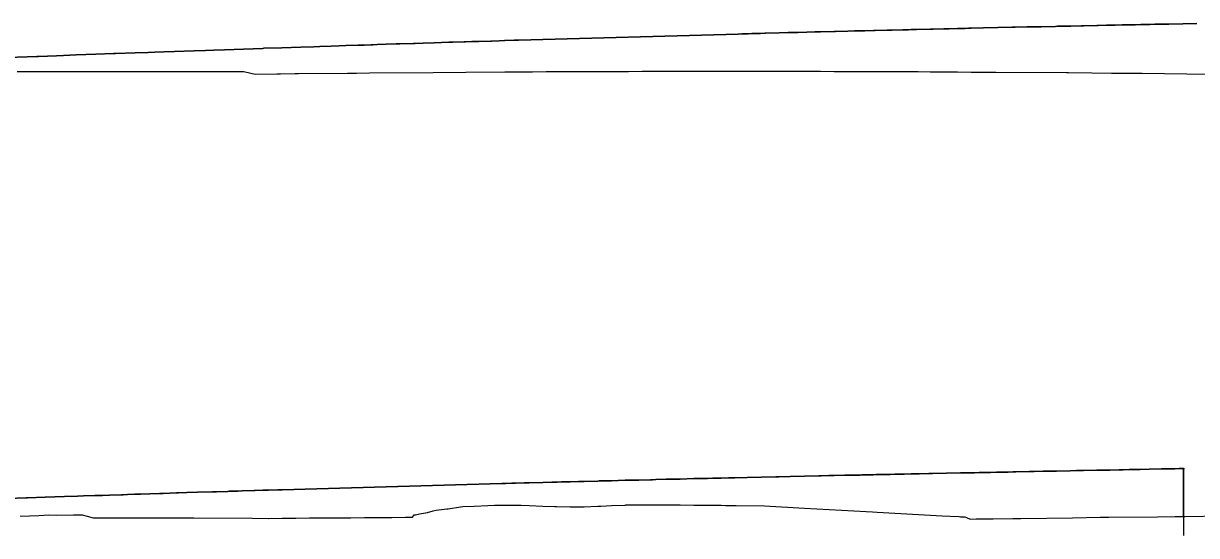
# Model space of a CAD drawing. Extents: x -70 to 701944, y -4 to 666871.
# Drawn here: x 699252.7 to 699487, y 666724.1 to 666826.3 of the extents above; entities that cross this region are included whole.
import ezdxf

# ---------------------------------------------------------------- set-up
doc = ezdxf.new("R2010")
doc.units = 0
for name, color, linetype in [('R_Fin Surface', 7, 'Continuous'), ('R_No Plot', 7, 'Continuous'), ('T_Notes', 7, 'Continuous')]:
    doc.layers.add(name, color=color, linetype=linetype)

msp = doc.modelspace()

# ---------------------------------------------------------------- linework, layer by layer
at = {"layer": 'R_Fin Surface'}
for points in [[(699239.73, 666819.2), (699255.42, 666819.75), (699255.42, 666819.75), (699255.74, 666819.76), (699259.34, 666819.89), (699260.74, 666819.94), (699260.74, 666819.94), (699260.74, 666819.94), (699263.26, 666820.03), (699267.18, 666820.17), (699267.18, 666820.17), (699270.74, 666820.3), (699270.74, 666820.3), (699270.74, 666820.3), (699271.1, 666820.31), (699275.02, 666820.45), (699275.02, 666820.45), (699277.65, 666820.55), (699277.65, 666820.55), (699278.94, 666820.59), (699280.74, 666820.66), (699280.74, 666820.66), (699280.74, 666820.66), (699282.87, 666820.73), (699286.79, 666820.87), (699286.79, 666820.87), (699286.79, 666820.87), (699289.06, 666820.95), (699290.74, 666821.01), (699292.87, 666821.09), (699296.69, 666821.22), (699300.5, 666821.35), (699300.74, 666821.36), (699304.31, 666821.48), (699308.12, 666821.61), (699310.74, 666821.69), (699311.93, 666821.73), (699314.18, 666821.81), (699315.74, 666821.86), (699317.11, 666821.9), (699319.54, 666821.98), (699319.81, 666821.99), (699319.82, 666821.99), (699320.74, 666822.02), (699322.16, 666822.07), (699322.51, 666822.08), (699323.34, 666822.11), (699325.19, 666822.17), (699327.13, 666822.23), (699327.37, 666822.24), (699327.86, 666822.25), (699330.52, 666822.34), (699330.74, 666822.34), (699330.92, 666822.35), (699332.54, 666822.4), (699334.71, 666822.47), (699337.67, 666822.56), (699338.43, 666822.58), (699338.49, 666822.59), (699340.74, 666822.66), (699341.03, 666822.66), (699342.26, 666822.7), (699342.74, 666822.72), (699343.63, 666822.74), (699346.03, 666822.82), (699346.2, 666822.82), (699347.75, 666822.87), (699348.76, 666822.9), (699348.87, 666822.9), (699348.87, 666822.9), (699348.87, 666822.9), (699350.74, 666822.96), (699350.74, 666822.96), (699351.61, 666822.99), (699351.61, 666822.99), (699395.43, 666824.22), (699396.16, 666824.24), (699396.17, 666824.24), (699396.17, 666824.24), (699397.47, 666824.28), (699398.17, 666824.3), (699398.17, 666824.3), (699399.9, 666824.34), (699399.9, 666824.34), (699400.74, 666824.36), (699400.74, 666824.36), (699400.77, 666824.37), (699400.91, 666824.37), (699400.91, 666824.37), (699403.63, 666824.44), (699403.65, 666824.44), (699403.65, 666824.44), (699405.43, 666824.49), (699405.43, 666824.49), (699406.39, 666824.51), (699406.51, 666824.51), (699407.38, 666824.54), (699407.38, 666824.54), (699409.12, 666824.58), (699410.74, 666824.62), (699410.74, 666824.62), (699411.13, 666824.63), (699411.86, 666824.65), (699414.6, 666824.72), (699414.6, 666824.72), (699414.89, 666824.73), (699414.89, 666824.73), (699417.34, 666824.79), (699418.66, 666824.82), (699418.66, 666824.82), (699420.08, 666824.85), (699420.74, 666824.87), (699420.74, 666824.87), (699422.44, 666824.91), (699422.44, 666824.91), (699422.82, 666824.92), (699425.16, 666824.98), (699425.16, 666824.98), (699425.56, 666824.99), (699426.22, 666825), (699426.22, 666825), (699428.3, 666825.05), (699429.45, 666825.08), (699430.01, 666825.09), (699430.01, 666825.09), (699430.74, 666825.11), (699431.03, 666825.12), (699433.77, 666825.18), (699433.77, 666825.18), (699433.8, 666825.18), (699434.39, 666825.2), (699434.39, 666825.2), (699434.39, 666825.2), (699436.51, 666825.25), (699437.6, 666825.27), (699437.6, 666825.27), (699439.25, 666825.31), (699440.74, 666825.35), (699440.74, 666825.35), (699441.41, 666825.36), (699441.99, 666825.37), (699444.43, 666825.43), (699447.3, 666825.49), (699450.18, 666825.56), (699450.74, 666825.57), (699453.05, 666825.62), (699455.91, 666825.68), (699458.78, 666825.75), (699459.23, 666825.76), (699460.74, 666825.79), (699461.64, 666825.81), (699461.84, 666825.81), (699463.94, 666825.86), (699464.44, 666825.87), (699464.49, 666825.87), (699467.03, 666825.92), (699467.33, 666825.93), (699468.96, 666825.96), (699469.59, 666825.97), (699470.17, 666825.99), (699470.74, 666826), (699472.14, 666826.03), (699473.01, 666826.04), (699473.92, 666826.06), (699474.68, 666826.08), (699475.83, 666826.1), (699477.19, 666826.13), (699477.65, 666826.14), (699478.65, 666826.16), (699478.81, 666826.16), (699480.74, 666826.2), (699481.45, 666826.21), (699484.25, 666826.27), (699487.04, 666826.32)], [(699249.48, 666731.46), (699253.29, 666731.59), (699253.53, 666731.6), (699257.1, 666731.72), (699260.92, 666731.85), (699263.53, 666731.94), (699264.72, 666731.98), (699266.97, 666732.05), (699268.53, 666732.1), (699269.9, 666732.15), (699272.33, 666732.23), (699272.61, 666732.23), (699272.61, 666732.23), (699273.53, 666732.26), (699274.95, 666732.31), (699275.3, 666732.32), (699276.13, 666732.35), (699277.98, 666732.41), (699279.92, 666732.47), (699280.16, 666732.48), (699280.65, 666732.49), (699283.31, 666732.58), (699283.53, 666732.59), (699283.71, 666732.59), (699285.34, 666732.64), (699287.5, 666732.71), (699290.46, 666732.8), (699291.22, 666732.83), (699291.28, 666732.83), (699293.53, 666732.9), (699293.83, 666732.91), (699295.05, 666732.95), (699295.53, 666732.96), (699296.42, 666732.99), (699298.82, 666733.06), (699299, 666733.07), (699300.54, 666733.11), (699301.56, 666733.14), (699301.66, 666733.15), (699301.66, 666733.15), (699301.66, 666733.15), (699303.53, 666733.2), (699303.53, 666733.2), (699304.4, 666733.23), (699304.4, 666733.23), (699348.22, 666734.47), (699348.95, 666734.49), (699348.97, 666734.49), (699348.97, 666734.49), (699350.26, 666734.52), (699350.96, 666734.54), (699350.96, 666734.54), (699352.69, 666734.59), (699352.69, 666734.59), (699353.53, 666734.61), (699353.53, 666734.61), (699353.56, 666734.61), (699353.7, 666734.61), (699353.7, 666734.61), (699356.43, 666734.68), (699356.44, 666734.68), (699356.44, 666734.68), (699358.22, 666734.73), (699358.22, 666734.73), (699359.18, 666734.75), (699359.31, 666734.76), (699360.17, 666734.78), (699360.17, 666734.78), (699361.92, 666734.82), (699363.53, 666734.86), (699363.53, 666734.86), (699363.92, 666734.87), (699364.66, 666734.89), (699367.39, 666734.96), (699367.39, 666734.96), (699367.68, 666734.97), (699367.68, 666734.97), (699370.13, 666735.03), (699371.45, 666735.06), (699371.45, 666735.06), (699372.87, 666735.1), (699373.53, 666735.11), (699373.53, 666735.11), (699375.23, 666735.16), (699375.23, 666735.16), (699375.61, 666735.16), (699377.96, 666735.22), (699377.96, 666735.22), (699378.35, 666735.23), (699379.01, 666735.25), (699379.01, 666735.25), (699381.09, 666735.3), (699382.24, 666735.32), (699382.8, 666735.34), (699382.8, 666735.34), (699383.53, 666735.36), (699383.83, 666735.36), (699386.57, 666735.43), (699386.57, 666735.43), (699386.6, 666735.43), (699387.19, 666735.44), (699387.19, 666735.44), (699387.19, 666735.44), (699389.3, 666735.49), (699390.4, 666735.52), (699390.4, 666735.52), (699392.04, 666735.55), (699393.53, 666735.59), (699393.53, 666735.59), (699394.2, 666735.6), (699394.78, 666735.62), (699397.22, 666735.67), (699400.1, 666735.74), (699402.97, 666735.8), (699403.53, 666735.81), (699405.84, 666735.86), (699408.71, 666735.93), (699411.57, 666735.99), (699412.02, 666736), (699413.53, 666736.03), (699414.43, 666736.05), (699414.64, 666736.05), (699416.74, 666736.1), (699417.24, 666736.11), (699417.28, 666736.11), (699419.82, 666736.16), (699420.13, 666736.17), (699421.76, 666736.2), (699422.39, 666736.22), (699422.97, 666736.23), (699423.53, 666736.24), (699424.94, 666736.27), (699425.8, 666736.29), (699426.72, 666736.31), (699427.47, 666736.32), (699428.62, 666736.34), (699429.98, 666736.37), (699430.45, 666736.38), (699431.44, 666736.4), (699431.61, 666736.4), (699433.53, 666736.44), (699434.25, 666736.46), (699437.04, 666736.51), (699439.83, 666736.57), (699441.17, 666736.59), (699442.27, 666736.62), (699442.61, 666736.62), (699443.53, 666736.64), (699444.66, 666736.66), (699445.37, 666736.68), (699445.83, 666736.69), (699447.03, 666736.71), (699448.04, 666736.73), (699448.13, 666736.73), (699449.38, 666736.76), (699450.33, 666736.78), (699450.87, 666736.79), (699453.53, 666736.84), (699453.6, 666736.84), (699454.56, 666736.86), (699456.31, 666736.9), (699458.8, 666736.95), (699459.01, 666736.95), (699461.7, 666737), (699463.03, 666737.03), (699463.53, 666737.04), (699464.37, 666737.06), (699467.03, 666737.11), (699467.26, 666737.12), (699469.67, 666737.16), (699471.49, 666737.2), (699472.29, 666737.22), (699473.53, 666737.24), (699474.89, 666737.27), (699475.73, 666737.29), (699477.48, 666737.32), (699479.96, 666737.37), (699480.05, 666737.37), (699482.6, 666737.42), (699483.53, 666737.44), (699484.19, 666737.45), (699484.57, 666737.46)]]:
    msp.add_lwpolyline(points, dxfattribs=at)
at = {"layer": 'R_No Plot'}
for points in [[(699251.49, 666816.72), (699254.18, 666816.72), (699255.42, 666816.72), (699259.34, 666816.72), (699259.88, 666816.72), (699263.26, 666816.72), (699266.36, 666816.72), (699267.18, 666816.72), (699271.1, 666816.72), (699274.06, 666816.73), (699275.02, 666816.72), (699278.18, 666816.72), (699278.94, 666816.72), (699282.87, 666816.72), (699286.79, 666816.72), (699288.67, 666816.72), (699290.04, 666816.72), (699295.11, 666816.72), (699295.86, 666816.71), (699296.75, 666816.71), (699298.13, 666816.42), (699299.02, 666816.23), (699303.32, 666816.26), (699303.5, 666816.26), (699303.63, 666816.26), (699304.05, 666816.27), (699306.93, 666816.31), (699307.68, 666816.32), (699317.45, 666816.4), (699319.26, 666816.42), (699321.85, 666816.44), (699334.54, 666816.55), (699341.09, 666816.59), (699348.87, 666816.66), (699350, 666816.67), (699351.61, 666816.67), (699354.35, 666816.68), (699357.09, 666816.7), (699359.83, 666816.71), (699362.56, 666816.71), (699365.3, 666816.72), (699365.79, 666816.73), (699368.04, 666816.74), (699368.91, 666816.74), (699368.93, 666816.74), (699369.23, 666816.74), (699369.91, 666816.74), (699370.78, 666816.75), (699373.52, 666816.76), (699376.26, 666816.78), (699376.72, 666816.78), (699379, 666816.78), (699381.74, 666816.79), (699384.47, 666816.8), (699387.21, 666816.8), (699387.74, 666816.81), (699389.95, 666816.8), (699392.69, 666816.8), (699395.43, 666816.8), (699398.17, 666816.8), (699400.91, 666816.79), (699403.65, 666816.79), (699405.64, 666816.79), (699406.39, 666816.78), (699406.67, 666816.78), (699408.22, 666816.78), (699409.12, 666816.78), (699411.86, 666816.77), (699414.6, 666816.76), (699417.34, 666816.75), (699420.08, 666816.74), (699422.82, 666816.72), (699425.56, 666816.71), (699425.78, 666816.71), (699428.3, 666816.71), (699431.03, 666816.7), (699431.36, 666816.7), (699433.77, 666816.68), (699435.04, 666816.67), (699436.51, 666816.66), (699439.25, 666816.64), (699441.99, 666816.62), (699444.73, 666816.6), (699446.9, 666816.59), (699460.99, 666816.54), (699461.38, 666816.54), (699466.03, 666816.49), (699470.01, 666816.43), (699473.17, 666816.41), (699476.09, 666816.37), (699485, 666816.27), (699491.89, 666816.22)], [(699252.09, 666727.96), (699255.81, 666728.09), (699256.82, 666728.17), (699257.66, 666728.18), (699259.24, 666728.15), (699262.75, 666728.22), (699263.26, 666728.22), (699264.47, 666728.2), (699265.48, 666727.92), (699266.64, 666727.63), (699268.38, 666727.6), (699271.9, 666727.64), (699273.09, 666727.64), (699273.19, 666727.64), (699286.76, 666727.6), (699298.46, 666727.57), (699301.66, 666727.48), (699301.7, 666727.48), (699304.4, 666727.51), (699307.14, 666727.55), (699309.88, 666727.58), (699312.62, 666727.62), (699313.33, 666727.62), (699315.36, 666727.63), (699318.1, 666727.64), (699320.83, 666727.65), (699321.77, 666727.65), (699323.57, 666727.67), (699326.31, 666727.7), (699329.05, 666727.72), (699329.36, 666727.72), (699329.88, 666727.74), (699330.43, 666727.75), (699330.62, 666727.99), (699330.75, 666728.22), (699330.88, 666728.22), (699331, 666728.22), (699331.79, 666728.38), (699333.44, 666728.69), (699334.53, 666728.99), (699335.17, 666729.16), (699337.27, 666729.4), (699337.51, 666729.43), (699340.01, 666729.79), (699340.46, 666729.86), (699342.74, 666729.96), (699345.48, 666730.09), (699346.8, 666730.14), (699348.22, 666730.16), (699348.72, 666730.17), (699350.96, 666730.13), (699352.09, 666730.11), (699353.7, 666730.05), (699356.44, 666729.96), (699358.81, 666729.87), (699359.18, 666729.87), (699361.92, 666729.83), (699364.15, 666729.79), (699364.66, 666729.81), (699367.39, 666729.93), (699368.05, 666729.96), (699370.13, 666730.05), (699372.87, 666730.17), (699373.02, 666730.18), (699375.61, 666730.2), (699377.16, 666730.22), (699378.35, 666730.22), (699379.01, 666730.21), (699381.09, 666730.2), (699383.83, 666730.19), (699386.57, 666730.17), (699389.3, 666730.15), (699390.79, 666730.13), (699392.04, 666730.11), (699392.89, 666730.1), (699394.78, 666730.05), (699395.04, 666730.05), (699400.68, 666729.99), (699408.71, 666729.56), (699420.98, 666728.87), (699422.26, 666728.8), (699423.2, 666728.75), (699436.19, 666728.03), (699437.8, 666727.94), (699439.59, 666727.85), (699439.84, 666727.84), (699440.7, 666727.79), (699441.01, 666727.66), (699441.74, 666727.37), (699442.94, 666727.38), (699444.5, 666727.39), (699446.36, 666727.42), (699450.29, 666727.48), (699451.91, 666727.49), (699462.17, 666727.64), (699467.71, 666727.71), (699469.45, 666727.74), (699479.14, 666727.83), (699482.67, 666727.86), (699483.33, 666727.86), (699483.65, 666727.87), (699484.63, 666727.88), (699499.41, 666728.13)]]:
    msp.add_lwpolyline(points, dxfattribs=at)
at = {"layer": 'T_Notes'}
for p, q in [((699484.38, 666737.46), (699484.38, 666724.07)), ((699484.38, 666727.88), (699484.38, 666737.46))]:
    msp.add_line(p, q, dxfattribs=at)
for points in [[(699487.04, 666826.32), (699484.25, 666826.27), (699481.45, 666826.21), (699480.74, 666826.2), (699478.81, 666826.16), (699478.65, 666826.16), (699477.65, 666826.14), (699477.19, 666826.13), (699475.83, 666826.1), (699474.68, 666826.08), (699473.92, 666826.06), (699473.01, 666826.04), (699472.14, 666826.03), (699470.74, 666826), (699470.17, 666825.99), (699469.59, 666825.97), (699468.96, 666825.96), (699467.33, 666825.93), (699467.03, 666825.92), (699464.49, 666825.87), (699464.44, 666825.87), (699463.94, 666825.86), (699461.84, 666825.81), (699461.64, 666825.81), (699460.74, 666825.79), (699459.23, 666825.76), (699458.78, 666825.75), (699455.91, 666825.68), (699453.05, 666825.62), (699450.74, 666825.57), (699450.18, 666825.56), (699447.3, 666825.49), (699444.43, 666825.43), (699441.99, 666825.37), (699441.41, 666825.36), (699440.74, 666825.35), (699439.25, 666825.31), (699437.6, 666825.27), (699436.51, 666825.25), (699434.39, 666825.2), (699433.8, 666825.18), (699433.77, 666825.18), (699431.03, 666825.12), (699430.74, 666825.11), (699430.01, 666825.09), (699429.45, 666825.08), (699428.3, 666825.05), (699426.22, 666825), (699425.56, 666824.99), (699425.16, 666824.98), (699422.82, 666824.92), (699422.44, 666824.91), (699420.74, 666824.87), (699420.08, 666824.85), (699418.66, 666824.82), (699417.34, 666824.79), (699414.89, 666824.73), (699414.6, 666824.72), (699411.86, 666824.65), (699411.13, 666824.63), (699410.74, 666824.62), (699409.12, 666824.58), (699407.38, 666824.54), (699406.51, 666824.51), (699406.39, 666824.51), (699405.43, 666824.49), (699403.65, 666824.44), (699403.63, 666824.44), (699400.91, 666824.37), (699400.77, 666824.37), (699400.74, 666824.36), (699399.9, 666824.34), (699398.17, 666824.3), (699397.47, 666824.28), (699396.17, 666824.24), (699396.16, 666824.24), (699395.43, 666824.22), (699351.61, 666822.99), (699350.74, 666822.96), (699348.87, 666822.9), (699348.76, 666822.9), (699347.75, 666822.87), (699346.2, 666822.82), (699346.03, 666822.82), (699343.63, 666822.74), (699342.74, 666822.72), (699342.26, 666822.7), (699341.03, 666822.66), (699340.74, 666822.66), (699338.49, 666822.59), (699338.43, 666822.58), (699337.67, 666822.56), (699334.71, 666822.47), (699332.54, 666822.4), (699330.92, 666822.35), (699330.74, 666822.34), (699330.52, 666822.34), (699327.86, 666822.25), (699327.37, 666822.24), (699327.13, 666822.23), (699325.19, 666822.17), (699323.34, 666822.11), (699322.51, 666822.08), (699322.16, 666822.07), (699320.74, 666822.02), (699319.81, 666821.99), (699319.54, 666821.98), (699317.11, 666821.9), (699315.74, 666821.86), (699314.18, 666821.81), (699311.93, 666821.73), (699310.74, 666821.69), (699308.12, 666821.61), (699304.31, 666821.48), (699300.74, 666821.36), (699300.5, 666821.35), (699296.69, 666821.22), (699292.87, 666821.09), (699290.74, 666821.01), (699289.06, 666820.95), (699286.79, 666820.87), (699282.87, 666820.73), (699280.74, 666820.66), (699278.94, 666820.59), (699277.65, 666820.55), (699275.02, 666820.45), (699271.1, 666820.31), (699270.74, 666820.3), (699267.18, 666820.17), (699263.26, 666820.03), (699260.74, 666819.94), (699259.34, 666819.89), (699255.74, 666819.76), (699255.42, 666819.75), (699239.73, 666819.2)], [(699251.49, 666816.72), (699254.18, 666816.72), (699255.42, 666816.72), (699259.34, 666816.72), (699259.88, 666816.72), (699263.26, 666816.72), (699266.36, 666816.72), (699267.18, 666816.72), (699271.1, 666816.72), (699274.06, 666816.73), (699275.02, 666816.72), (699278.18, 666816.72), (699278.94, 666816.72), (699282.87, 666816.72), (699286.79, 666816.72), (699288.67, 666816.72), (699290.04, 666816.72), (699295.11, 666816.72), (699295.86, 666816.71), (699296.75, 666816.71), (699298.13, 666816.42), (699299.02, 666816.23), (699303.32, 666816.26), (699303.5, 666816.26), (699303.63, 666816.26), (699304.05, 666816.27), (699306.93, 666816.31), (699307.68, 666816.32), (699317.45, 666816.4), (699319.26, 666816.42), (699321.85, 666816.44), (699334.54, 666816.55), (699341.09, 666816.59), (699348.87, 666816.66), (699350, 666816.67), (699351.61, 666816.67), (699354.35, 666816.68), (699357.09, 666816.7), (699359.83, 666816.71), (699362.56, 666816.71), (699365.3, 666816.72), (699365.79, 666816.73), (699368.04, 666816.74), (699368.91, 666816.74), (699368.93, 666816.74), (699369.23, 666816.74), (699369.91, 666816.74), (699370.78, 666816.75), (699373.52, 666816.76), (699376.26, 666816.78), (699376.72, 666816.78), (699379, 666816.78), (699381.74, 666816.79), (699384.47, 666816.8), (699387.21, 666816.8), (699387.74, 666816.81), (699389.95, 666816.8), (699392.69, 666816.8), (699395.43, 666816.8), (699398.17, 666816.8), (699400.91, 666816.79), (699403.65, 666816.79), (699405.64, 666816.79), (699406.39, 666816.78), (699406.67, 666816.78), (699408.22, 666816.78), (699409.12, 666816.78), (699411.86, 666816.77), (699414.6, 666816.76), (699417.34, 666816.75), (699420.08, 666816.74), (699422.82, 666816.72), (699425.56, 666816.71), (699425.78, 666816.71), (699428.3, 666816.71), (699431.03, 666816.7), (699431.36, 666816.7), (699433.77, 666816.68), (699435.04, 666816.67), (699436.51, 666816.66), (699439.25, 666816.64), (699441.99, 666816.62), (699444.73, 666816.6), (699446.9, 666816.59), (699460.99, 666816.54), (699461.38, 666816.54), (699466.03, 666816.49), (699470.01, 666816.43), (699473.17, 666816.41), (699476.09, 666816.37), (699485, 666816.27), (699491.89, 666816.22)], [(699483.53, 666737.44), (699482.6, 666737.42), (699480.05, 666737.37), (699479.96, 666737.37), (699477.48, 666737.32), (699475.73, 666737.29), (699474.89, 666737.27), (699473.53, 666737.24), (699472.29, 666737.22), (699471.49, 666737.2), (699469.67, 666737.16), (699467.26, 666737.12), (699467.03, 666737.11), (699464.37, 666737.06), (699463.53, 666737.04), (699463.03, 666737.03), (699461.7, 666737), (699459.01, 666736.95), (699458.8, 666736.95), (699456.31, 666736.9), (699454.56, 666736.86), (699453.6, 666736.84), (699453.53, 666736.84), (699450.87, 666736.79), (699450.33, 666736.78), (699449.38, 666736.76), (699448.13, 666736.73), (699448.04, 666736.73), (699447.03, 666736.71), (699445.83, 666736.69), (699445.37, 666736.68), (699444.66, 666736.66), (699443.53, 666736.64), (699442.61, 666736.62), (699442.27, 666736.62), (699441.17, 666736.59), (699439.83, 666736.57), (699437.04, 666736.51), (699434.25, 666736.46), (699433.53, 666736.44), (699431.61, 666736.4), (699431.44, 666736.4), (699430.45, 666736.38), (699429.98, 666736.37), (699428.62, 666736.34), (699427.47, 666736.32), (699426.72, 666736.31), (699425.8, 666736.29), (699424.94, 666736.27), (699423.53, 666736.24), (699422.97, 666736.23), (699422.39, 666736.22), (699421.76, 666736.2), (699420.13, 666736.17), (699419.82, 666736.16), (699417.28, 666736.11), (699417.24, 666736.11), (699416.74, 666736.1), (699414.64, 666736.05), (699414.43, 666736.05), (699413.53, 666736.03), (699412.02, 666736), (699411.57, 666735.99), (699408.71, 666735.93), (699405.84, 666735.86), (699403.53, 666735.81), (699402.97, 666735.8), (699400.1, 666735.74), (699397.22, 666735.67), (699394.78, 666735.62), (699394.2, 666735.6), (699393.53, 666735.59), (699392.04, 666735.55), (699390.4, 666735.52), (699389.3, 666735.49), (699387.19, 666735.44), (699386.6, 666735.43), (699386.57, 666735.43), (699383.83, 666735.36), (699383.53, 666735.36), (699382.8, 666735.34), (699382.24, 666735.32), (699381.09, 666735.3), (699379.01, 666735.25), (699378.35, 666735.23), (699377.96, 666735.22), (699375.61, 666735.16), (699375.23, 666735.16), (699373.53, 666735.11), (699372.87, 666735.1), (699371.45, 666735.06), (699370.13, 666735.03), (699367.68, 666734.97), (699367.39, 666734.96), (699364.66, 666734.89), (699363.92, 666734.87), (699363.53, 666734.86), (699361.92, 666734.82), (699360.17, 666734.78), (699359.31, 666734.76), (699359.18, 666734.75), (699358.22, 666734.73), (699356.44, 666734.68), (699356.43, 666734.68), (699353.7, 666734.61), (699353.56, 666734.61), (699353.53, 666734.61), (699352.69, 666734.59), (699350.96, 666734.54), (699350.26, 666734.52), (699348.97, 666734.49), (699348.95, 666734.49), (699348.22, 666734.47), (699304.4, 666733.23), (699303.53, 666733.2), (699301.66, 666733.15), (699301.56, 666733.14), (699300.54, 666733.11), (699299, 666733.07), (699298.82, 666733.06), (699296.42, 666732.99), (699295.53, 666732.96), (699295.05, 666732.95), (699293.83, 666732.91), (699293.53, 666732.9), (699291.28, 666732.83), (699291.22, 666732.83), (699290.46, 666732.8), (699287.5, 666732.71), (699285.34, 666732.64), (699283.71, 666732.59), (699283.53, 666732.59), (699283.31, 666732.58), (699280.65, 666732.49), (699280.16, 666732.48), (699279.92, 666732.47), (699277.98, 666732.41), (699276.13, 666732.35), (699275.3, 666732.32), (699274.95, 666732.31), (699273.53, 666732.26), (699272.61, 666732.23), (699272.33, 666732.23), (699269.9, 666732.15), (699268.53, 666732.1), (699266.97, 666732.05), (699264.72, 666731.98), (699263.53, 666731.94), (699260.92, 666731.85), (699257.1, 666731.72), (699253.53, 666731.6), (699253.29, 666731.59), (699249.48, 666731.46)], [(699484.38, 666737.46), (699484.19, 666737.45), (699483.53, 666737.44)], [(699252.09, 666727.96), (699255.81, 666728.09), (699256.82, 666728.17), (699257.66, 666728.18), (699259.24, 666728.15), (699262.75, 666728.22), (699263.26, 666728.22), (699264.47, 666728.2), (699265.48, 666727.92), (699266.64, 666727.63), (699268.38, 666727.6), (699271.9, 666727.64), (699273.09, 666727.64), (699273.19, 666727.64), (699286.76, 666727.6), (699298.46, 666727.57), (699301.66, 666727.48), (699301.7, 666727.48), (699304.4, 666727.51), (699307.14, 666727.55), (699309.88, 666727.58), (699312.62, 666727.62), (699313.33, 666727.62), (699315.36, 666727.63), (699318.1, 666727.64), (699320.83, 666727.65), (699321.77, 666727.65), (699323.57, 666727.67), (699326.31, 666727.7), (699329.05, 666727.72), (699329.36, 666727.72), (699329.88, 666727.74), (699330.43, 666727.75), (699330.62, 666727.99), (699330.75, 666728.22), (699330.88, 666728.22), (699331, 666728.22), (699331.79, 666728.38), (699333.44, 666728.69), (699334.53, 666728.99), (699335.17, 666729.16), (699337.27, 666729.4), (699337.51, 666729.43), (699340.01, 666729.79), (699340.46, 666729.86), (699342.74, 666729.96), (699345.48, 666730.09), (699346.8, 666730.14), (699348.22, 666730.16), (699348.72, 666730.17), (699350.96, 666730.13), (699352.09, 666730.11), (699353.7, 666730.05), (699356.44, 666729.96), (699358.81, 666729.87), (699359.18, 666729.87), (699361.92, 666729.83), (699364.15, 666729.79), (699364.66, 666729.81), (699367.39, 666729.93), (699368.05, 666729.96), (699370.13, 666730.05), (699372.87, 666730.17), (699373.02, 666730.18), (699375.61, 666730.2), (699377.16, 666730.22), (699378.35, 666730.22), (699379.01, 666730.21), (699381.09, 666730.2), (699383.83, 666730.19), (699386.57, 666730.17), (699389.3, 666730.15), (699390.79, 666730.13), (699392.04, 666730.11), (699392.89, 666730.1), (699394.78, 666730.05), (699395.04, 666730.05), (699400.68, 666729.99), (699408.71, 666729.56), (699420.98, 666728.87), (699422.26, 666728.8), (699423.2, 666728.75), (699436.19, 666728.03), (699437.8, 666727.94), (699439.59, 666727.85), (699439.84, 666727.84), (699440.7, 666727.79), (699441.01, 666727.66), (699441.74, 666727.37), (699442.94, 666727.38), (699444.5, 666727.39), (699446.36, 666727.42), (699450.29, 666727.48), (699451.91, 666727.49), (699462.17, 666727.64), (699467.71, 666727.71), (699469.45, 666727.74), (699479.14, 666727.83), (699482.67, 666727.86), (699483.33, 666727.86), (699483.65, 666727.87), (699484.38, 666727.88)]]:
    msp.add_lwpolyline(points, dxfattribs=at)

doc.saveas('drawing.dxf')
